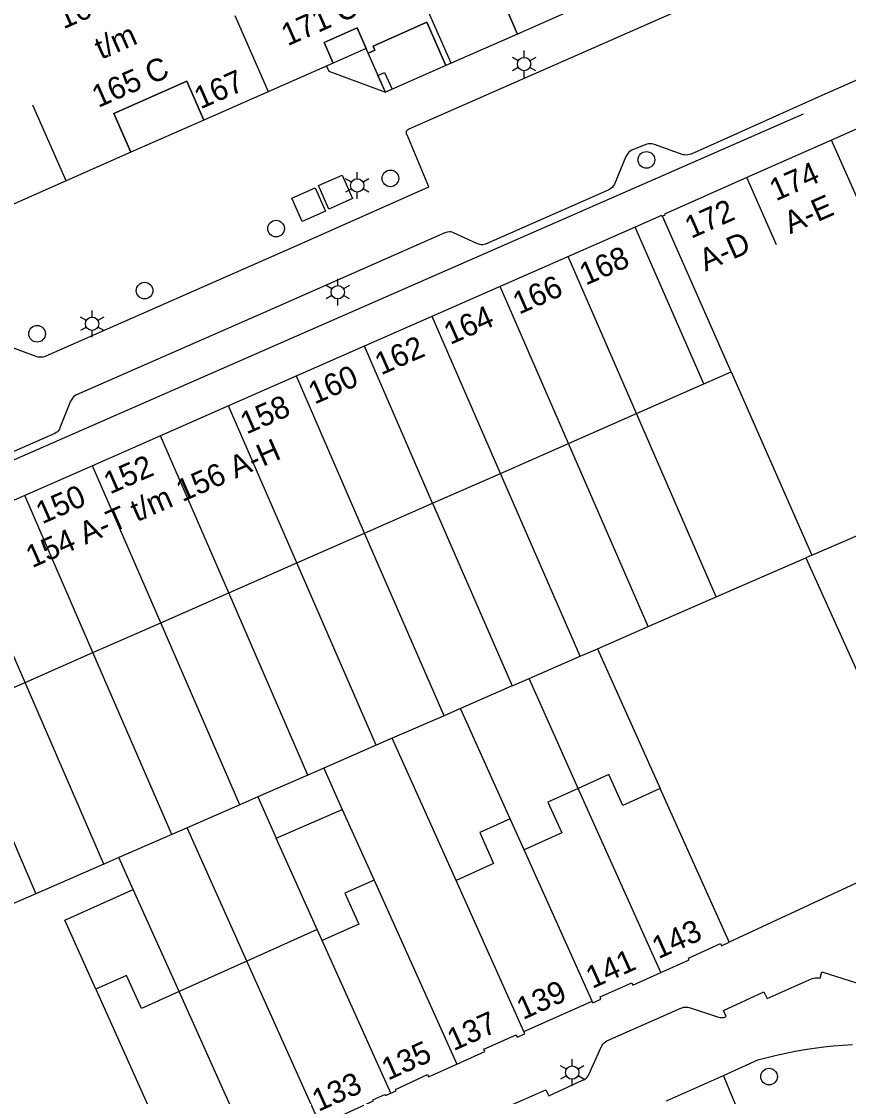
# Model space of a CAD drawing. Extents: x 122462 to 123306, y 485548 to 486417.
# Drawn here: x 123114.5 to 123170.2, y 485591 to 485663.3 of the extents above; entities that cross this region are included whole.
import ezdxf

# ---------------------------------------------------------------- set-up
doc = ezdxf.new("R2010")
doc.units = 0
for name, color, linetype in [('B-WE-IE-MEUBILAIR_WEGMEUBILAIR_VERKEERSBORD-S', 7, 'Continuous'), ('Level 1', 7, 'Continuous'), ('Level 10', 7, 'Continuous'), ('Level 11', 7, 'Continuous'), ('Level 17', 7, 'Continuous'), ('Level 19', 7, 'Continuous'), ('Level 34', 7, 'Continuous'), ('Level 4', 7, 'Continuous'), ('Level 42', 7, 'Continuous'), ('Level 50', 7, 'Continuous'), ('Level 53', 7, 'Continuous'), ('N-WE-AL-T25', 7, 'Continuous')]:
    doc.layers.add(name, color=color, linetype=linetype)

msp = doc.modelspace()

# ---------------------------------------------------------------- linework, layer by layer
at = {"layer": 'Level 1'}
for p, q in [((123174.718, 485657.832), (123169.02, 485655.311)), ((123169.02, 485655.311), (123163.323, 485652.791)), ((123155.8, 485649.462), (123128.458, 485637.443)), ((123160.431, 485638.928), (123162.261, 485639.734)), ((123162.261, 485639.734), (123167.681, 485627.406)), ((123155.89, 485636.928), (123160.431, 485638.928)), ((123128.458, 485637.443), (123123.89, 485635.435)), ((123167.681, 485627.406), (123190.52, 485637.283)), ((123151.323, 485634.917), (123155.89, 485636.928)), ((123123.89, 485635.435), (123119.322, 485633.427)), ((123146.755, 485632.909), (123151.323, 485634.917)), ((123119.322, 485633.427), (123114.754, 485631.419)), ((123142.186, 485630.902), (123146.755, 485632.909)), ((123114.754, 485631.419), (123110.186, 485629.41)), ((123137.617, 485628.895), (123142.186, 485630.902)), ((123133.049, 485626.888), (123137.617, 485628.895)), ((123128.48, 485624.881), (123133.049, 485626.888)), ((123123.911, 485622.874), (123128.48, 485624.881)), ((123119.342, 485620.868), (123123.911, 485622.874)), ((123114.774, 485618.861), (123119.342, 485620.868)), ((123110.205, 485616.854), (123114.774, 485618.861)), ((123139.476, 485615.107), (123138.38, 485614.629)), ((123143.769, 485605.548), (123139.476, 485615.107)), ((123138.38, 485614.629), (123134.869, 485613.097)), ((123133.806, 485612.633), (123130.43, 485611.161)), ((123134.869, 485613.097), (123133.806, 485612.633)), ((123130.43, 485611.161), (123131.675, 485608.39)), ((123131.675, 485608.39), (123136.115, 485610.326)), ((123136.115, 485610.326), (123138.253, 485605.568)), ((123148.342, 485607.602), (123147.408, 485609.68)), ((123121.09, 485607.089), (123120.084, 485606.65)), ((123122.054, 485604.942), (123121.09, 485607.089)), ((123120.084, 485606.65), (123115.51, 485604.655)), ((123115.51, 485604.655), (123110.937, 485602.659)), ((123134.434, 485602.248), (123129.7, 485600.122)), ((123134.768, 485601.504), (123134.434, 485602.248)), ((123129.7, 485600.122), (123125.14, 485598.073)), ((123148.33, 485595.39), (123152.91, 485597.429))]:
    msp.add_line(p, q, dxfattribs=at)
for points in [[(123149.476, 485664.843), (123147.26, 485663.865), (123147.886, 485662.447), (123143.438, 485660.484)], [(123143.438, 485660.484), (123143.083, 485660.327), (123141.803, 485663.235), (123138.179, 485661.639), (123138.304, 485661.356), (123137.855, 485661.158), (123137.108, 485662.854), (123134.89, 485661.877), (123135.503, 485660.486), (123126.802, 485656.654), (123125.651, 485659.27), (123120.75, 485657.111), (123121.902, 485654.496), (123113.193, 485650.66), (123112.58, 485652.052), (123110.428, 485651.104), (123111.173, 485649.408), (123110.724, 485649.211), (123110.6, 485649.494), (123106.975, 485647.9), (123108.257, 485644.987), (123107.851, 485644.807)], [(123163.323, 485652.791), (123157.782, 485650.339), (123157.812, 485650.27), (123157.659, 485650.203)], [(123157.659, 485650.203), (123157.61, 485650.182), (123157.582, 485650.246), (123155.8, 485649.462)], [(123157.502, 485611.716), (123154.973, 485610.581), (123154.04, 485612.659), (123151.987, 485611.737)], [(123151.987, 485611.737), (123149.936, 485610.815), (123150.869, 485608.737), (123148.342, 485607.602)], [(123162.141, 485601.391), (123162.08, 485601.519), (123157.502, 485611.716)], [(123147.408, 485609.68), (123145.356, 485608.758), (123146.29, 485606.68), (123143.769, 485605.548)], [(123138.253, 485605.568), (123136.286, 485604.684), (123137.22, 485602.605), (123134.768, 485601.504)], [(123119.545, 485598.239), (123117.461, 485602.879), (123122.054, 485604.942)], [(123157.546, 485599.361), (123159.441, 485600.211), (123159.391, 485600.321), (123161.541, 485601.301), (123161.611, 485601.151), (123162.141, 485601.391)], [(123125.14, 485598.073), (123122.599, 485596.932), (123121.598, 485599.161), (123119.545, 485598.239)], [(123152.91, 485597.429), (123152.961, 485597.311), (123153.511, 485597.571), (123153.451, 485597.711), (123155.581, 485598.661), (123155.651, 485598.511), (123157.546, 485599.361)], [(123143.811, 485593.196), (123145.701, 485594.051), (123145.631, 485594.211), (123147.801, 485595.171), (123147.871, 485595.011), (123148.395, 485595.244), (123148.33, 485595.39)], [(123139.376, 485591.246), (123139.741, 485591.411), (123139.701, 485591.501), (123141.841, 485592.491), (123141.921, 485592.341), (123143.811, 485593.196)], [(123134.641, 485589.121), (123134.841, 485589.211), (123134.811, 485589.281), (123135.621, 485589.651), (123135.651, 485589.571), (123138.201, 485590.721), (123138.171, 485590.791), (123138.981, 485591.151), (123139.011, 485591.081), (123139.376, 485591.246)]]:
    msp.add_lwpolyline(points, dxfattribs=at)
at = {"layer": 'Level 10'}
for points in [[(123147.886, 485662.447), (123147.26, 485663.865), (123149.476, 485664.843), (123152.186, 485666.039), (123152.811, 485664.619), (123147.886, 485662.447)], [(123139.009, 485658.529), (123137.855, 485661.158), (123138.304, 485661.356), (123138.179, 485661.639), (123141.803, 485663.235), (123143.083, 485660.327), (123139.009, 485658.529)], [(123135.503, 485660.486), (123134.89, 485661.877), (123137.108, 485662.854), (123137.721, 485661.463), (123135.503, 485660.486)], [(123121.902, 485654.496), (123120.75, 485657.111), (123125.651, 485659.27), (123126.802, 485656.654), (123121.902, 485654.496)]]:
    msp.add_lwpolyline(points, dxfattribs=at)
at = {"layer": 'Level 11'}
msp.add_lwpolyline([(123135.059, 485660.289), (123135.214, 485659.944), (123139.009, 485658.529)], dxfattribs=at)
at = {"layer": 'Level 17'}
for p, q in [((123167.101, 485657.051), (123068.183, 485613.738)), ((123157.907, 485590.72), (123161.74, 485592.438))]:
    msp.add_line(p, q, dxfattribs=at)
for points in [[(123110.693, 485642.568), (123115.505, 485640.78), (123115.621, 485640.752), (123115.739, 485640.737), (123115.858, 485640.737), (123115.976, 485640.751), (123116.092, 485640.779), (123116.204, 485640.82), (123133.619, 485648.481), (123141.937, 485652.18), (123140.466, 485655.661), (123140.436, 485655.717), (123140.421, 485655.779), (123140.421, 485655.842), (123140.435, 485655.904), (123140.464, 485655.961), (123140.505, 485656.009), (123140.556, 485656.047), (123140.615, 485656.071), (123204.708, 485684.255)], [(123207.552, 485675.569), (123168.357, 485658.322), (123159.567, 485654.37), (123159.462, 485654.338), (123159.355, 485654.319), (123159.245, 485654.311), (123159.136, 485654.317), (123159.028, 485654.334), (123157.116, 485655.015), (123157.019, 485655.045), (123156.92, 485655.064), (123156.819, 485655.071), (123156.717, 485655.068), (123156.617, 485655.053), (123156.519, 485655.027), (123155.575, 485654.649), (123155.48, 485654.579), (123155.393, 485654.499), (123155.315, 485654.41), (123155.247, 485654.313), (123155.19, 485654.209), (123154.43, 485652.356), (123154.362, 485652.254), (123154.283, 485652.16), (123154.193, 485652.076), (123154.094, 485652.003), (123153.987, 485651.942), (123145.75, 485648.323), (123145.654, 485648.297), (123145.556, 485648.283), (123145.457, 485648.283), (123145.359, 485648.295), (123145.263, 485648.32), (123145.171, 485648.358), (123143.6, 485649.089), (123143.502, 485649.12), (123143.4, 485649.138), (123143.297, 485649.142), (123143.195, 485649.132), (123143.094, 485649.109), (123142.998, 485649.072), (123131.181, 485643.853), (123118.233, 485638.197), (123118.133, 485638.132), (123118.042, 485638.054), (123117.962, 485637.965), (123117.895, 485637.866), (123117.841, 485637.759), (123117.127, 485635.968), (123117.083, 485635.875), (123117.025, 485635.79), (123116.955, 485635.714), (123116.875, 485635.649), (123116.786, 485635.597), (123108.895, 485632.144)], [(123175.966, 485607.987), (123176.029, 485607.84), (123162.141, 485601.391)], [(123147.048, 485590.265), (123149.812, 485591.479), (123150.001, 485591.064), (123152.26, 485592.113), (123152.351, 485592.151), (123152.438, 485592.201), (123152.517, 485592.261), (123152.588, 485592.33), (123152.651, 485592.407), (123152.703, 485592.491), (123153.525, 485594.333), (123153.578, 485594.437), (123153.643, 485594.533), (123153.721, 485594.62), (123153.809, 485594.696), (123153.907, 485594.759), (123158.883, 485596.955), (123158.971, 485596.992), (123159.063, 485597.018), (123159.158, 485597.032), (123159.253, 485597.035), (123159.349, 485597.026), (123159.442, 485597.005), (123161.344, 485596.374), (123161.442, 485596.348), (123161.542, 485596.333), (123161.643, 485596.331), (123161.744, 485596.341), (123161.843, 485596.363), (123161.938, 485596.397), (123161.752, 485596.795), (123164.474, 485598.048), (123164.69, 485597.618), (123167.72, 485598.953), (123167.821, 485598.984), (123167.926, 485599.003), (123168.032, 485599.007), (123168.137, 485598.997), (123168.241, 485598.974), (123168.353, 485599.407), (123171.199, 485598.496)], [(123161.74, 485592.438), (123164.067, 485593.481), (123164.691, 485593.647), (123165.318, 485593.8), (123165.948, 485593.938), (123166.581, 485594.063), (123167.217, 485594.174), (123167.855, 485594.271), (123168.495, 485594.354), (123169.137, 485594.423), (123169.78, 485594.478), (123170.424, 485594.519)], [(123164.224, 485585.952), (123163.282, 485588.094), (123163.044, 485589.305), (123161.74, 485592.438)]]:
    msp.add_lwpolyline(points, dxfattribs=at)
at = {"layer": 'Level 19'}
for p, q in [((123161.25, 485624.601), (123155.89, 485636.928)), ((123156.676, 485622.607), (123151.323, 485634.917)), ((123152.102, 485620.613), (123146.755, 485632.909)), ((123142.186, 485630.902), (123147.528, 485618.618)), ((123142.954, 485616.623), (123137.617, 485628.895)), ((123161.25, 485624.601), (123167.285, 485627.233)), ((123167.681, 485627.406), (123167.285, 485627.233)), ((123167.285, 485627.233), (123172.975, 485614.616)), ((123138.38, 485614.629), (123133.049, 485626.888)), ((123133.806, 485612.633), (123128.48, 485624.881)), ((123156.676, 485622.607), (123161.25, 485624.601)), ((123129.232, 485610.639), (123123.911, 485622.874)), ((123153.277, 485621.125), (123156.676, 485622.607)), ((123124.658, 485608.645), (123119.342, 485620.868)), ((123148.673, 485619.117), (123152.102, 485620.613)), ((123152.102, 485620.613), (123153.277, 485621.125)), ((123153.277, 485621.125), (123157.502, 485611.716)), ((123147.528, 485618.618), (123148.673, 485619.117)), ((123151.987, 485611.737), (123148.673, 485619.117)), ((123120.084, 485606.65), (123114.774, 485618.861)), ((123147.528, 485618.618), (123144.072, 485617.111)), ((123144.072, 485617.111), (123142.954, 485616.623)), ((123147.408, 485609.68), (123144.072, 485617.111)), ((123110.205, 485616.854), (123115.51, 485604.655)), ((123142.954, 485616.623), (123139.476, 485615.107)), ((123130.43, 485611.161), (123129.232, 485610.639)), ((123129.232, 485610.639), (123125.674, 485609.088)), ((123125.674, 485609.088), (123124.658, 485608.645)), ((123129.7, 485600.122), (123125.674, 485609.088)), ((123124.658, 485608.645), (123121.09, 485607.089)), ((123134.434, 485602.248), (123131.675, 485608.39)), ((123125.14, 485598.073), (123122.054, 485604.942))]:
    msp.add_line(p, q, dxfattribs=at)
at = {"layer": 'Level 34'}
msp.add_lwpolyline([(123139.009, 485658.529), (123138.511, 485659.667), (123138.959, 485659.864), (123139.46, 485658.729), (123139.009, 485658.529)], dxfattribs=at)
at = {"layer": 'Level 4'}
for p, q in [((123143.438, 485660.484), (123138.094, 485672.594)), ((123162.261, 485639.734), (123157.659, 485650.203)), ((123134.869, 485613.097), (123136.115, 485610.326)), ((123157.546, 485599.361), (123151.987, 485611.737)), ((123152.91, 485597.429), (123148.342, 485607.602)), ((123138.253, 485605.568), (123143.811, 485593.196)), ((123148.33, 485595.39), (123143.769, 485605.548)), ((123139.376, 485591.246), (123134.768, 485601.504)), ((123134.641, 485589.121), (123129.7, 485600.122)), ((123130.049, 485587.14), (123125.14, 485598.073))]:
    msp.add_line(p, q, dxfattribs=at)
at = {"layer": 'Level 42'}
for points in [[(123135.217, 485650.678), (123134.515, 485652.261), (123136.098, 485652.963), (123136.8, 485651.38), (123135.217, 485650.678)], [(123133.421, 485649.835), (123132.711, 485651.404), (123134.28, 485652.114), (123134.99, 485650.545), (123133.421, 485649.835)]]:
    msp.add_lwpolyline(points, dxfattribs=at)
at = {"layer": 'Level 50'}
for p, q in [((123148.34, 485660.879), (123148.34, 485661.329)), ((123147.95, 485660.654), (123147.56, 485660.879)), ((123149.119, 485660.879), (123148.729, 485660.654)), ((123147.95, 485660.204), (123147.56, 485659.979)), ((123148.34, 485659.529), (123148.34, 485659.979)), ((123149.119, 485659.979), (123148.729, 485660.204)), ((123137.118, 485652.716), (123137.118, 485653.166)), ((123136.728, 485652.491), (123136.338, 485652.716)), ((123137.897, 485652.716), (123137.507, 485652.491)), ((123136.728, 485652.041), (123136.338, 485651.816)), ((123137.118, 485651.366), (123137.118, 485651.816)), ((123137.897, 485651.816), (123137.507, 485652.041)), ((123135.809, 485645.542), (123135.809, 485645.992)), ((123135.419, 485645.317), (123135.029, 485645.542)), ((123136.588, 485645.542), (123136.198, 485645.317)), ((123135.419, 485644.867), (123135.029, 485644.642)), ((123135.809, 485644.192), (123135.809, 485644.642)), ((123136.588, 485644.642), (123136.198, 485644.867)), ((123119.29, 485643.419), (123119.29, 485643.869)), ((123118.9, 485643.194), (123118.51, 485643.419)), ((123120.069, 485643.419), (123119.679, 485643.194)), ((123118.9, 485642.744), (123118.51, 485642.519)), ((123119.29, 485642.069), (123119.29, 485642.519)), ((123120.069, 485642.519), (123119.679, 485642.744)), ((123151.187, 485592.855), (123150.797, 485593.08)), ((123151.577, 485593.08), (123151.577, 485593.53)), ((123152.356, 485593.08), (123151.966, 485592.855)), ((123151.187, 485592.405), (123150.797, 485592.18)), ((123152.356, 485592.18), (123151.966, 485592.405)), ((123151.577, 485591.73), (123151.577, 485592.18))]:
    msp.add_line(p, q, dxfattribs=at)
for centre in [(123148.34, 485660.429), (123137.118, 485652.266), (123135.809, 485645.092), (123119.29, 485642.969), (123151.577, 485592.63)]:
    msp.add_circle(centre, 0.45, dxfattribs=at)
at = {"layer": 'Level 53'}
for centre in [(123156.562, 485653.987), (123139.348, 485652.745), (123131.659, 485649.364), (123122.82, 485645.199), (123115.584, 485642.296), (123164.813, 485592.357)]:
    msp.add_circle(centre, 0.56, dxfattribs=at)
at = {"layer": 'N-WE-AL-T25'}
for p, q in [((123131.152, 485658.57), (123128.911, 485663.66)), ((123117.547, 485652.578), (123115.306, 485657.667)), ((123174.344, 485643.279), (123169.02, 485655.311)), ((123165.324, 485648.27), (123163.323, 485652.791)), ((123160.431, 485638.928), (123155.8, 485649.462)), ((123155.89, 485636.928), (123151.3, 485647.481)), ((123151.323, 485634.917), (123146.733, 485645.472)), ((123146.755, 485632.909), (123142.164, 485643.464)), ((123142.186, 485630.902), (123137.596, 485641.457)), ((123137.617, 485628.895), (123133.027, 485639.45)), ((123133.049, 485626.888), (123128.458, 485637.443)), ((123123.89, 485635.435), (123123.889, 485635.436)), ((123128.48, 485624.881), (123123.89, 485635.435)), ((123119.322, 485633.427), (123119.321, 485633.429)), ((123123.911, 485622.874), (123119.322, 485633.427)), ((123114.754, 485631.419), (123114.752, 485631.423)), ((123119.342, 485620.868), (123114.754, 485631.419)), ((123114.774, 485618.861), (123110.186, 485629.41)), ((123119.545, 485598.239), (123125.439, 485585.11))]:
    msp.add_line(p, q, dxfattribs=at)

# ---------------------------------------------------------------- texts
at = {"layer": 'B-WE-IE-MEUBILAIR_WEGMEUBILAIR_VERKEERSBORD-S'}
for s, rotation, p in [('163 A', 23.78372, (123117.364, 485662.756)), ('171 C', 23.77023, (123132.435, 485661.617)), ('t/m', 23.78372, (123119.891, 485660.712)), ('165 C', 23.78372, (123119.695, 485657.467)), ('167', 23.77862, (123126.577, 485657.374)), ('174', 23.86721, (123165.27, 485651.193)), ('A-E', 23.86721, (123166.236, 485648.984)), ('172', 23.86721, (123159.574, 485648.671)), ('A-D', 23.86721, (123160.539, 485646.464)), ('168', 23.77376, (123152.482, 485645.524)), ('166', 23.76731, (123147.999, 485643.572)), ('164', 23.74425, (123143.371, 485641.536)), ('162', 23.70786, (123138.721, 485639.495)), ('160', 23.71538, (123134.249, 485637.53)), ('158', 23.72666, (123129.674, 485635.515)), ('154 A-T t/m 156 A-H', 23.71418, (123115.251, 485626.531)), ('152', 23.71473, (123120.49, 485631.486)), ('150', 23.71473, (123115.927, 485629.481)), ('143', 24.17885, (123157.372, 485600.245)), ('141', 24.17885, (123152.926, 485598.249)), ('139', 24.17885, (123148.269, 485596.158)), ('137', 24.17885, (123143.596, 485594.06)), ('135', 24.17885, (123139.186, 485592.08)), ('133', 24.17885, (123134.51, 485589.98))]:
    msp.add_text(s, height=1.5, rotation=rotation, dxfattribs=at).set_placement(p)

doc.saveas('drawing.dxf')
